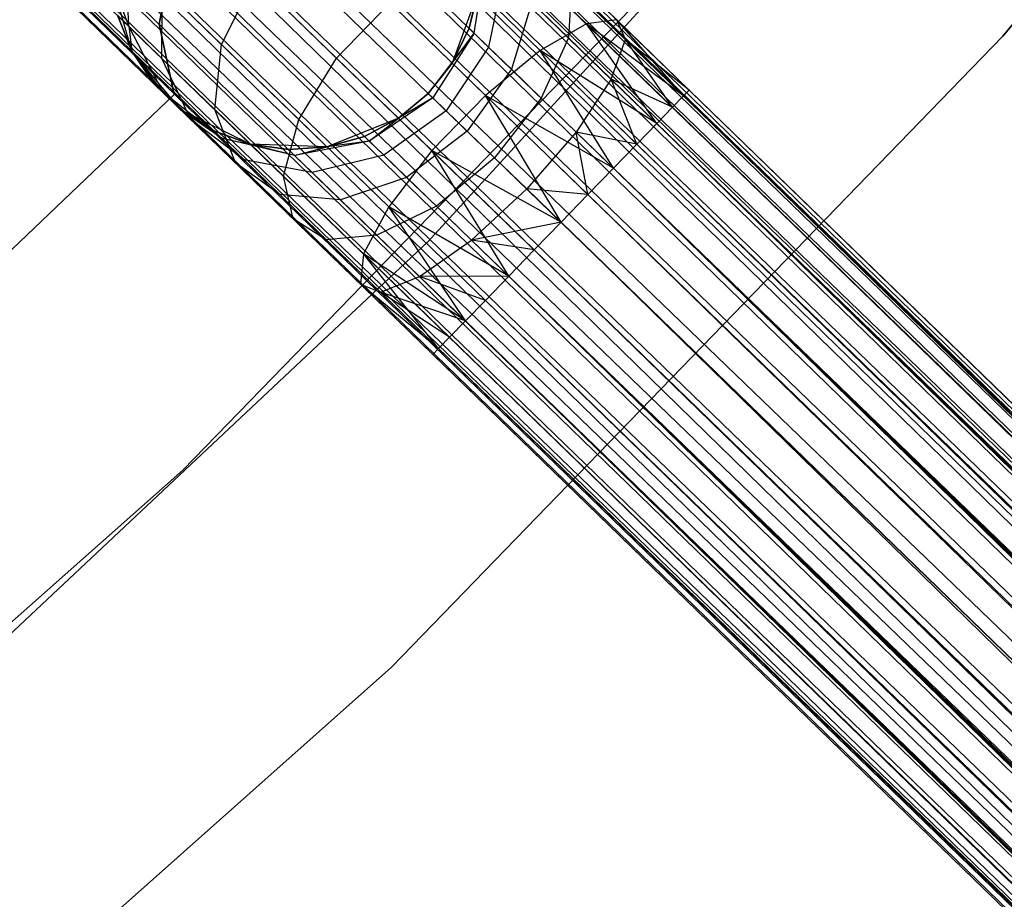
# Model space of a CAD drawing. Extents: x -189 to 189, y -189 to 189.
# Tile 402 of 591: x 41.93 to 47.25, y -47.12 to -42.37. Entities that reach past the tile are written whole.
import ezdxf

# ---------------------------------------------------------------- set-up
doc = ezdxf.new("R2010")
doc.units = 0
doc.header["$LTSCALE"] = 25.4
doc.layers.get('0').update_dxf_attribs({"linetype": 'CONTINUOUS'})

# ---------------------------------------------------------------- blocks, each defined once
blk = doc.blocks.new('CAMELEON-KENAI-C-12244_STL')
at = {"color": 0}
for p, q in [((121.5846, -116.6596, -9), (31.7313, -29.4136, -9.191)), ((121.5846, -116.6596, -9), (31.7313, -29.4136, -9.191)), ((121.6741, -116.5674, -9.3955), (31.7313, -29.4136, -9.809)), ((121.6741, -116.5674, -9.3955), (31.7313, -29.4136, -9.809)), ((121.6438, -116.5986, -9.809), (31.7313, -29.4136, -9.809)), ((121.6438, -116.5986, -9.809), (31.7313, -29.4136, -9.809)), ((121.6741, -116.5674, -9.3955), (31.7616, -29.3824, -9.3955)), ((121.6741, -116.5674, -9.3955), (31.7616, -29.3824, -9.6045)), ((121.5846, -116.6596, -9), (31.7616, -29.3824, -9.3955)), ((121.5846, -116.6596, -9), (31.7616, -29.3824, -9.3955)), ((121.6741, -116.5674, -9.3955), (31.7616, -29.3824, -9.3955)), ((121.6741, -116.5674, -9.3955), (31.7616, -29.3824, -9.6045)), ((31.6721, -29.4747, -9), (121.5846, -116.6596, -9)), ((31.6721, -29.4747, -9), (121.5846, -116.6596, -9)), ((121.6438, -116.5986, -9.809), (31.6721, -29.4747, -10)), ((121.6438, -116.5986, -9.809), (31.6721, -29.4747, -10)), ((31.5866, -29.5629, -8.8309), (121.5846, -116.6596, -9)), ((31.5866, -29.5629, -8.8309), (121.5846, -116.6596, -9)), ((31.5866, -29.5629, -8.8309), (121.3909, -116.8594, -8.691)), ((31.5866, -29.5629, -8.8309), (121.3909, -116.8594, -8.691)), ((121.6438, -116.5986, -9.809), (31.5866, -29.5629, -10.1691)), ((121.6438, -116.5986, -9.809), (31.5866, -29.5629, -10.1691)), ((121.4991, -116.7479, -10.1691), (31.5866, -29.5629, -10.1691)), ((121.4991, -116.7479, -10.1691), (31.5866, -29.5629, -10.1691)), ((31.4784, -29.6744, -8.691), (121.3909, -116.8594, -8.691)), ((31.4784, -29.6744, -8.691), (121.3909, -116.8594, -8.691)), ((31.4784, -29.6744, -8.691), (121.1265, -117.1321, -8.5219)), ((31.4784, -29.6744, -8.691), (121.1265, -117.1321, -8.5219)), ((121.4991, -116.7479, -10.1691), (31.4784, -29.6744, -10.309)), ((121.4991, -116.7479, -10.1691), (31.4784, -29.6744, -10.309)), ((121.2649, -116.9894, -10.4135), (31.4784, -29.6744, -10.309)), ((121.2649, -116.9894, -10.4135), (31.4784, -29.6744, -10.309)), ((31.3524, -29.8044, -8.5864), (121.1265, -117.1321, -8.5219)), ((31.3524, -29.8044, -8.5864), (121.1265, -117.1321, -8.5219)), ((121.2649, -116.9894, -10.4135), (31.3524, -29.8044, -10.4135)), ((121.2649, -116.9894, -10.4135), (31.3524, -29.8044, -10.4135)), ((121.1265, -117.1321, -8.5219), (31.214, -29.9471, -8.5219)), ((121.1265, -117.1321, -8.5219), (31.214, -29.9471, -8.5219)), ((31.214, -29.9471, -10.4781), (121.2649, -116.9894, -10.4135)), ((31.214, -29.9471, -10.4781), (121.2649, -116.9894, -10.4135)), ((31.0693, -30.0964, -8.5), (120.9817, -117.2814, -8.5)), ((31.0693, -30.0964, -8.5), (120.9817, -117.2814, -8.5)), ((31.0693, -30.0964, -10.5), (120.9817, -117.2814, -10.5)), ((31.0693, -30.0964, -10.5), (120.9817, -117.2814, -10.5)), ((31.0693, -30.0964, -10.5), (121.2649, -116.9894, -10.4135)), ((31.0693, -30.0964, -10.5), (121.2649, -116.9894, -10.4135)), ((30.9245, -30.2457, -8.5219), (120.837, -117.4306, -8.5219)), ((30.9245, -30.2457, -8.5219), (120.837, -117.4306, -8.5219)), ((30.9245, -30.2457, -8.5219), (120.5726, -117.7033, -8.691)), ((30.9245, -30.2457, -8.5219), (120.5726, -117.7033, -8.691)), ((30.9245, -30.2457, -10.4781), (120.9817, -117.2814, -10.5)), ((30.9245, -30.2457, -10.4781), (120.9817, -117.2814, -10.5)), ((120.6986, -117.5734, -10.4135), (30.7861, -30.3884, -10.4135)), ((30.7861, -30.3884, -10.4135), (120.9817, -117.2814, -10.5)), ((120.6986, -117.5734, -10.4135), (30.7861, -30.3884, -10.4135)), ((30.7861, -30.3884, -8.5864), (120.5726, -117.7033, -8.691)), ((30.7861, -30.3884, -8.5864), (120.5726, -117.7033, -8.691)), ((30.7861, -30.3884, -10.4135), (120.9817, -117.2814, -10.5)), ((120.6986, -117.5734, -10.4135), (30.6601, -30.5184, -10.309)), ((120.6986, -117.5734, -10.4135), (30.6601, -30.5184, -10.309)), ((120.5726, -117.7033, -8.691), (30.6601, -30.5184, -8.691)), ((30.6601, -30.5184, -8.691), (120.3789, -117.9031, -9)), ((30.6601, -30.5184, -8.691), (120.3789, -117.9031, -9)), ((120.5726, -117.7033, -8.691), (30.6601, -30.5184, -8.691)), ((120.6986, -117.5734, -10.4135), (30.5519, -30.6299, -10.1691)), ((120.6986, -117.5734, -10.4135), (30.5519, -30.6299, -10.1691)), ((120.4644, -117.8149, -10.1691), (30.5519, -30.6299, -10.1691)), ((120.4644, -117.8149, -10.1691), (30.5519, -30.6299, -10.1691)), ((30.5519, -30.6299, -8.8309), (120.3789, -117.9031, -9)), ((30.5519, -30.6299, -8.8309), (120.3789, -117.9031, -9)), ((120.4644, -117.8149, -10.1691), (30.4664, -30.7181, -10)), ((120.4644, -117.8149, -10.1691), (30.4664, -30.7181, -10)), ((120.3789, -117.9031, -9), (30.4664, -30.7181, -9)), ((120.3789, -117.9031, -9), (30.4664, -30.7181, -9)), ((120.3197, -117.9641, -9.809), (30.3769, -30.8104, -9.6045)), ((120.3197, -117.9641, -9.809), (30.3769, -30.8104, -9.3955)), ((120.3197, -117.9641, -9.809), (30.3769, -30.8104, -9.6045)), ((120.3197, -117.9641, -9.809), (30.3769, -30.8104, -9.3955)), ((120.2894, -117.9953, -9.3955), (30.3769, -30.8104, -9.3955)), ((120.2894, -117.9953, -9.3955), (30.3769, -30.8104, -9.3955)), ((120.4644, -117.8149, -10.1691), (30.4072, -30.7792, -9.809)), ((120.4644, -117.8149, -10.1691), (30.4072, -30.7792, -9.809)), ((120.3197, -117.9641, -9.809), (30.4072, -30.7792, -9.809)), ((120.3197, -117.9641, -9.809), (30.4072, -30.7792, -9.809)), ((120.2894, -117.9953, -9.3955), (30.4072, -30.7792, -9.191)), ((120.2894, -117.9953, -9.3955), (30.4072, -30.7792, -9.191)), ((120.3789, -117.9031, -9), (30.4072, -30.7792, -9.191)), ((120.3789, -117.9031, -9), (30.4072, -30.7792, -9.191)), ((47.2403, -42.4568, -160.5), (50.2806, -38.809, -160.5)), ((50.2806, -38.809, -170), (47.2403, -42.4568, -170)), ((47.2403, -42.4568, -160.5), (50.2806, -38.809, -160.5)), ((50.2806, -38.809, -170), (47.2403, -42.4568, -170)), ((47.3007, -40.1073, -160.5), (44.1325, -43.5686, -160.5)), ((44.1325, -43.5686, -170), (47.3007, -40.1073, -170)), ((44.1325, -43.5686, -170), (47.3007, -40.1073, -170)), ((47.3007, -40.1073, -160.5), (44.1325, -43.5686, -160.5)), ((46.0357, -41.4782, -167), (42.8078, -44.8014, -167)), ((42.8078, -44.8014, -168), (46.0357, -41.4782, -168)), ((46.0357, -41.4782, -167), (42.8078, -44.8014, -167)), ((42.8078, -44.8014, -168), (46.0357, -41.4782, -168)), ((44.9915, -42.39, -159.0852), (44.5587, -41.9703, -159.3349)), ((44.9915, -42.39, -159.0852), (44.5587, -41.9703, -159.3349)), ((42.5167, -42.4029, -160.853), (42.4961, -41.9953, -160.773)), ((42.5167, -42.4029, -160.853), (42.4961, -41.9953, -160.773)), ((42.7523, -42.0082, -165), (42.6816, -42.3909, -165)), ((42.6816, -42.3909, -167), (42.7523, -42.0082, -167)), ((42.6816, -42.3909, -167), (42.7523, -42.0082, -167)), ((42.7523, -42.0082, -165), (42.6816, -42.3909, -165)), ((44.3563, -42.4139, -161.5), (44.4476, -42.0338, -161.1555)), ((44.3563, -42.4139, -161.5), (44.4476, -42.0338, -161.1555)), ((44.3829, -42.4396, -161.2188), (44.4476, -42.0338, -161.1555)), ((44.3829, -42.4396, -161.2188), (44.4476, -42.0338, -161.1555)), ((45.1545, -42.369, -159.4672), (44.7901, -42.0157, -159.6774)), ((45.1545, -42.369, -159.4672), (44.7901, -42.0157, -159.6774)), ((44.7404, -42.5341, -158.7867), (44.254, -42.0625, -159.0673)), ((44.7404, -42.5341, -158.7867), (44.254, -42.0625, -159.0673)), ((42.5334, -42.5376, -167), (42.4197, -42.1376, -167)), ((42.5167, -42.4029, -160.853), (42.4197, -42.1376, -161.5)), ((42.5167, -42.4029, -160.853), (42.4197, -42.1376, -161.5)), ((42.5334, -42.5376, -167), (42.4197, -42.1376, -167)), ((43.018, -42.5014, -159.5137), (43.1966, -42.1455, -159.3941)), ((43.018, -42.5014, -159.5137), (43.1966, -42.1455, -159.3941)), ((43.6394, -42.5748, -158.9209), (43.1966, -42.1455, -159.3941)), ((43.6394, -42.5748, -158.9209), (43.1966, -42.1455, -159.3941)), ((44.5431, -42.1263, -160.8346), (44.4608, -42.5152, -160.9568)), ((44.5431, -42.1263, -160.8346), (44.4608, -42.5152, -160.9568)), ((42.696, -42.5767, -160.25), (42.6976, -42.1907, -160.0955)), ((42.696, -42.5767, -160.25), (42.6976, -42.1907, -160.0955)), ((43.018, -42.5014, -159.5137), (42.6976, -42.1907, -160.0955)), ((43.018, -42.5014, -159.5137), (42.6976, -42.1907, -160.0955)), ((44.9083, -42.1908, -160.0356), (44.8928, -42.4654, -160.3474)), ((44.9083, -42.1908, -160.0356), (44.8928, -42.4654, -160.3474)), ((45.201, -42.4747, -159.8666), (44.9083, -42.1908, -160.0356)), ((45.201, -42.4747, -159.8666), (44.9083, -42.1908, -160.0356)), ((44.4073, -42.2111, -167), (44.2643, -42.6016, -167)), ((44.4073, -42.2111, -167), (44.2643, -42.6016, -167)), ((44.3563, -42.4139, -161.5), (44.4073, -42.2111, -161.5)), ((44.4073, -42.2111, -167), (44.3563, -42.4139, -161.5)), ((44.3563, -42.4139, -161.5), (44.4073, -42.2111, -161.5)), ((44.4073, -42.2111, -167), (44.3563, -42.4139, -161.5)), ((43.6394, -42.5748, -158.9209), (43.9289, -42.2763, -158.9209)), ((43.6394, -42.5748, -158.9209), (43.9289, -42.2763, -158.9209)), ((44.4445, -42.7763, -158.6233), (43.9289, -42.2763, -158.9209)), ((44.4445, -42.7763, -158.6233), (43.9289, -42.2763, -158.9209)), ((44.6949, -42.2736, -160.5589), (44.5848, -42.6354, -160.7318)), ((44.6949, -42.2736, -160.5589), (44.5848, -42.6354, -160.7318)), ((44.8928, -42.4654, -160.3474), (44.6949, -42.2736, -160.5589)), ((44.8928, -42.4654, -160.3474), (44.6949, -42.2736, -160.5589)), ((42.5167, -42.4029, -160.853), (42.4555, -42.3436, -161.5)), ((42.4555, -42.3436, -161.5), (42.5334, -42.5376, -161.5)), ((42.5167, -42.4029, -160.853), (42.4555, -42.3436, -161.5)), ((42.5334, -42.5376, -167), (42.4555, -42.3436, -161.5)), ((42.4555, -42.3436, -161.5), (42.5334, -42.5376, -161.5)), ((42.5334, -42.5376, -167), (42.4555, -42.3436, -161.5)), ((42.7015, -42.761, -160.9553), (42.5167, -42.4029, -160.853)), ((42.5167, -42.4029, -160.853), (42.5334, -42.5376, -161.5)), ((42.5167, -42.4029, -160.853), (42.5334, -42.5376, -161.5)), ((42.696, -42.5767, -160.25), (42.5167, -42.4029, -160.853)), ((42.7015, -42.761, -160.9553), (42.5167, -42.4029, -160.853)), ((42.696, -42.5767, -160.25), (42.5167, -42.4029, -160.853)), ((42.6816, -42.3909, -165), (42.6816, -42.3909, -167)), ((42.6816, -42.3909, -165), (42.6816, -42.3909, -167)), ((42.6816, -42.3909, -165), (42.7622, -42.7716, -165)), ((42.7622, -42.7716, -167), (42.6816, -42.3909, -167)), ((42.7622, -42.7716, -167), (42.6816, -42.3909, -167)), ((42.6816, -42.3909, -165), (42.7622, -42.7716, -165)), ((44.2643, -42.6016, -161.5), (44.3563, -42.4139, -161.5)), ((44.3563, -42.4139, -161.5), (44.2643, -42.6016, -167)), ((44.3563, -42.4139, -161.5), (44.2643, -42.6016, -167)), ((44.2643, -42.6016, -161.5), (44.3563, -42.4139, -161.5)), ((44.3563, -42.4139, -161.5), (44.3829, -42.4396, -161.2188)), ((44.3563, -42.4139, -161.5), (44.3829, -42.4396, -161.2188)), ((44.9915, -42.39, -159.0852), (44.7404, -42.5341, -158.7867)), ((44.9915, -42.39, -159.0852), (44.7404, -42.5341, -158.7867)), ((45.1545, -42.369, -159.4672), (44.9915, -42.39, -159.0852)), ((45.1545, -42.369, -159.4672), (44.9915, -42.39, -159.0852)), ((45.3705, -42.9287, -158.8309), (44.9915, -42.39, -159.0852)), ((45.456, -42.8405, -159), (44.9915, -42.39, -159.0852)), ((45.3705, -42.9287, -158.8309), (44.9915, -42.39, -159.0852)), ((45.456, -42.8405, -159), (44.9915, -42.39, -159.0852)), ((45.5152, -42.7794, -159.191), (44.9915, -42.39, -159.0852)), ((45.5152, -42.7794, -159.191), (44.9915, -42.39, -159.0852)), ((45.5455, -42.7482, -159.6045), (45.1545, -42.369, -159.4672)), ((45.5455, -42.7482, -159.3955), (45.1545, -42.369, -159.4672)), ((45.5152, -42.7794, -159.191), (45.1545, -42.369, -159.4672)), ((45.5455, -42.7482, -159.3955), (45.1545, -42.369, -159.4672)), ((45.5152, -42.7794, -159.191), (45.1545, -42.369, -159.4672)), ((45.5455, -42.7482, -159.6045), (45.1545, -42.369, -159.4672)), ((45.201, -42.4747, -159.8666), (45.1545, -42.369, -159.4672)), ((45.201, -42.4747, -159.8666), (45.1545, -42.369, -159.4672)), ((43.9359, -45.8672, -160.5), (47.2403, -42.4568, -160.5)), ((47.2403, -42.4568, -170), (43.9359, -45.8672, -170)), ((43.9359, -45.8672, -160.5), (47.2403, -42.4568, -160.5)), ((47.2403, -42.4568, -170), (43.9359, -45.8672, -170)), ((44.3829, -42.4396, -161.2188), (44.1353, -42.766, -161.5)), ((44.3829, -42.4396, -161.2188), (44.1353, -42.766, -161.5)), ((44.3829, -42.4396, -161.2188), (44.1597, -42.7898, -161.2412)), ((44.3829, -42.4396, -161.2188), (44.1597, -42.7898, -161.2412)), ((44.2643, -42.6016, -161.5), (44.3829, -42.4396, -161.2188)), ((44.2643, -42.6016, -161.5), (44.3829, -42.4396, -161.2188)), ((44.4608, -42.5152, -160.9568), (44.3829, -42.4396, -161.2188)), ((44.4608, -42.5152, -160.9568), (44.3829, -42.4396, -161.2188)), ((44.8928, -42.4654, -160.3474), (44.7463, -42.792, -160.5591)), ((44.8928, -42.4654, -160.3474), (44.7463, -42.792, -160.5591)), ((45.1232, -42.6889, -160.2145), (44.8928, -42.4654, -160.3474)), ((45.1232, -42.6889, -160.2145), (44.8928, -42.4654, -160.3474)), ((47.2403, -42.4568, -160.5), (47.2403, -42.4568, -170)), ((47.2403, -42.4568, -160.5), (47.2403, -42.4568, -170)), ((42.9812, -42.8533, -159.7322), (43.018, -42.5014, -159.5137)), ((42.9812, -42.8533, -159.7322), (43.018, -42.5014, -159.5137)), ((43.4357, -42.9064, -159.0673), (43.018, -42.5014, -159.5137)), ((43.4357, -42.9064, -159.0673), (43.018, -42.5014, -159.5137)), ((44.4608, -42.5152, -160.9568), (44.2314, -42.8593, -161)), ((44.4608, -42.5152, -160.9568), (44.2314, -42.8593, -161)), ((44.5848, -42.6354, -160.7318), (44.4608, -42.5152, -160.9568)), ((44.5848, -42.6354, -160.7318), (44.4608, -42.5152, -160.9568)), ((45.1232, -42.6889, -160.2145), (45.201, -42.4747, -159.8666)), ((45.1232, -42.6889, -160.2145), (45.201, -42.4747, -159.8666)), ((45.5455, -42.7482, -159.6045), (45.201, -42.4747, -159.8666)), ((45.5152, -42.7794, -159.809), (45.201, -42.4747, -159.8666)), ((45.5455, -42.7482, -159.6045), (45.201, -42.4747, -159.8666)), ((45.5152, -42.7794, -159.809), (45.201, -42.4747, -159.8666)), ((45.456, -42.8405, -160), (45.201, -42.4747, -159.8666)), ((45.456, -42.8405, -160), (45.201, -42.4747, -159.8666)), ((42.8001, -42.8567, -167), (42.5334, -42.5376, -167)), ((42.7015, -42.761, -160.9553), (42.5334, -42.5376, -161.5)), ((42.5334, -42.5376, -161.5), (42.65, -42.7111, -161.5)), ((42.7015, -42.761, -160.9553), (42.5334, -42.5376, -161.5)), ((42.65, -42.7111, -161.5), (42.5334, -42.5376, -167)), ((42.8001, -42.8567, -167), (42.5334, -42.5376, -167)), ((42.65, -42.7111, -161.5), (42.5334, -42.5376, -167)), ((42.5334, -42.5376, -161.5), (42.65, -42.7111, -161.5)), ((42.5334, -42.5376, -161.5), (42.5334, -42.5376, -167)), ((42.5334, -42.5376, -161.5), (42.5334, -42.5376, -167)), ((42.8524, -42.9074, -160.4477), (42.696, -42.5767, -160.25)), ((42.9812, -42.8533, -159.7322), (42.696, -42.5767, -160.25)), ((42.8524, -42.9074, -160.4477), (42.696, -42.5767, -160.25)), ((42.9812, -42.8533, -159.7322), (42.696, -42.5767, -160.25)), ((43.4357, -42.9064, -159.0673), (43.6394, -42.5748, -158.9209)), ((43.4357, -42.9064, -159.0673), (43.6394, -42.5748, -158.9209)), ((44.1551, -43.0749, -158.6233), (43.6394, -42.5748, -158.9209)), ((44.1551, -43.0749, -158.6233), (43.6394, -42.5748, -158.9209)), ((44.7404, -42.5341, -158.7867), (44.4445, -42.7763, -158.6233)), ((44.7404, -42.5341, -158.7867), (44.4445, -42.7763, -158.6233)), ((45.1363, -43.1702, -158.5865), (44.7404, -42.5341, -158.7867)), ((45.2624, -43.0402, -158.691), (44.7404, -42.5341, -158.7867)), ((45.1363, -43.1702, -158.5865), (44.7404, -42.5341, -158.7867)), ((45.2624, -43.0402, -158.691), (44.7404, -42.5341, -158.7867)), ((45.3705, -42.9287, -158.8309), (44.7404, -42.5341, -158.7867)), ((45.3705, -42.9287, -158.8309), (44.7404, -42.5341, -158.7867)), ((44.2643, -42.6016, -167), (44.1353, -42.766, -167)), ((44.1353, -42.766, -161.5), (44.2643, -42.6016, -161.5)), ((44.1353, -42.766, -161.5), (44.2643, -42.6016, -161.5)), ((44.2643, -42.6016, -167), (44.1353, -42.766, -167)), ((44.2643, -42.6016, -161.5), (44.2643, -42.6016, -167)), ((44.2643, -42.6016, -161.5), (44.2643, -42.6016, -167)), ((44.5848, -42.6354, -160.7318), (44.3455, -42.9699, -160.7929)), ((44.5848, -42.6354, -160.7318), (44.3455, -42.9699, -160.7929)), ((44.7463, -42.792, -160.5591), (44.5848, -42.6354, -160.7318)), ((44.7463, -42.792, -160.5591), (44.5848, -42.6354, -160.7318)), ((42.7015, -42.761, -160.9553), (42.65, -42.7111, -161.5)), ((42.8001, -42.8567, -167), (42.65, -42.7111, -161.5)), ((42.7015, -42.761, -160.9553), (42.65, -42.7111, -161.5)), ((42.8001, -42.8567, -167), (42.65, -42.7111, -161.5)), ((45.1232, -42.6889, -160.2145), (44.9344, -42.9744, -160.4506)), ((45.1232, -42.6889, -160.2145), (44.9344, -42.9744, -160.4506)), ((45.456, -42.8405, -160), (45.1232, -42.6889, -160.2145)), ((45.3705, -42.9287, -160.1691), (45.1232, -42.6889, -160.2145)), ((45.456, -42.8405, -160), (45.1232, -42.6889, -160.2145)), ((45.3705, -42.9287, -160.1691), (45.1232, -42.6889, -160.2145)), ((45.2624, -43.0402, -160.309), (45.1232, -42.6889, -160.2145)), ((45.2624, -43.0402, -160.309), (45.1232, -42.6889, -160.2145)), ((42.7622, -42.7716, -165), (40.7345, -44.7066, -165)), ((40.7345, -44.7066, -167), (42.7622, -42.7716, -167)), ((40.7345, -44.7066, -167), (42.7622, -42.7716, -167)), ((42.7622, -42.7716, -165), (40.7345, -44.7066, -165)), ((43.0185, -43.0079, -161.0623), (42.7015, -42.761, -160.9553)), ((42.7015, -42.761, -160.9553), (42.8001, -42.8567, -161.5)), ((42.7015, -42.761, -160.9553), (42.8001, -42.8567, -161.5)), ((42.8524, -42.9074, -160.4477), (42.7015, -42.761, -160.9553)), ((43.0185, -43.0079, -161.0623), (42.7015, -42.761, -160.9553)), ((42.8524, -42.9074, -160.4477), (42.7015, -42.761, -160.9553)), ((42.7622, -42.7716, -165), (42.7622, -42.7716, -167)), ((42.7622, -42.7716, -165), (42.7622, -42.7716, -167)), ((44.1597, -42.7898, -161.2412), (43.8166, -43.0236, -161.2188)), ((44.1597, -42.7898, -161.2412), (43.8166, -43.0236, -161.2188)), ((44.1353, -42.766, -167), (43.9748, -42.9001, -167)), ((43.9748, -42.9001, -161.5), (44.1353, -42.766, -161.5)), ((43.9748, -42.9001, -161.5), (44.1353, -42.766, -161.5)), ((44.1353, -42.766, -167), (43.9748, -42.9001, -167)), ((44.1597, -42.7898, -161.2412), (43.9748, -42.9001, -161.5)), ((44.1597, -42.7898, -161.2412), (43.9748, -42.9001, -161.5)), ((44.1353, -42.766, -161.5), (44.1597, -42.7898, -161.2412)), ((44.1353, -42.766, -161.5), (44.1597, -42.7898, -161.2412)), ((44.1353, -42.766, -161.5), (44.1353, -42.766, -167)), ((44.1353, -42.766, -161.5), (44.1353, -42.766, -167)), ((44.4445, -42.7763, -158.6233), (44.1551, -43.0749, -158.6233)), ((44.4445, -42.7763, -158.6233), (44.1551, -43.0749, -158.6233)), ((44.1597, -42.7898, -161.2412), (44.2314, -42.8593, -161)), ((44.1597, -42.7898, -161.2412), (44.2314, -42.8593, -161)), ((44.8532, -43.4622, -158.5), (44.4445, -42.7763, -158.6233)), ((44.9979, -43.3129, -158.5219), (44.4445, -42.7763, -158.6233)), ((44.8532, -43.4622, -158.5), (44.4445, -42.7763, -158.6233)), ((44.9979, -43.3129, -158.5219), (44.4445, -42.7763, -158.6233)), ((45.1363, -43.1702, -158.5865), (44.4445, -42.7763, -158.6233)), ((45.1363, -43.1702, -158.5865), (44.4445, -42.7763, -158.6233)), ((45.456, -42.8405, -160), (45.5152, -42.7794, -159.809)), ((45.5152, -42.7794, -159.191), (45.456, -42.8405, -159)), ((45.5152, -42.7794, -159.191), (45.456, -42.8405, -159)), ((45.456, -42.8405, -160), (45.5152, -42.7794, -159.809)), ((45.5152, -42.7794, -159.809), (45.5455, -42.7482, -159.6045)), ((45.5455, -42.7482, -159.3955), (45.5152, -42.7794, -159.191)), ((45.5455, -42.7482, -159.3955), (45.5152, -42.7794, -159.191)), ((45.5152, -42.7794, -159.809), (45.5455, -42.7482, -159.6045)), ((45.5152, -42.7794, -159.809), (116.0625, -111.305, -160)), ((45.5152, -42.7794, -159.809), (116.0625, -111.305, -160)), ((45.5152, -42.7794, -159.809), (116.1519, -111.2128, -159.6045)), ((45.5152, -42.7794, -159.809), (116.1519, -111.2128, -159.6045)), ((45.5152, -42.7794, -159.191), (116.1217, -111.244, -159.191)), ((45.5152, -42.7794, -159.191), (116.1217, -111.244, -159.191)), ((45.5152, -42.7794, -159.191), (115.9769, -111.3932, -158.8309)), ((45.5152, -42.7794, -159.191), (115.9769, -111.3932, -158.8309)), ((45.5455, -42.7482, -159.6045), (116.1519, -111.2128, -159.6045)), ((45.5455, -42.7482, -159.6045), (116.1519, -111.2128, -159.6045)), ((45.5455, -42.7482, -159.6045), (116.1217, -111.244, -159.191)), ((45.5455, -42.7482, -159.6045), (116.1217, -111.244, -159.191)), ((45.5455, -42.7482, -159.3955), (116.1217, -111.244, -159.191)), ((45.5455, -42.7482, -159.3955), (116.1217, -111.244, -159.191)), ((44.7463, -42.792, -160.5591), (44.4942, -43.1141, -160.634)), ((44.7463, -42.792, -160.5591), (44.4942, -43.1141, -160.634)), ((44.9344, -42.9744, -160.4506), (44.7463, -42.792, -160.5591)), ((44.9344, -42.9744, -160.4506), (44.7463, -42.792, -160.5591)), ((45.3705, -42.9287, -160.1691), (45.456, -42.8405, -160)), ((45.456, -42.8405, -159), (45.3705, -42.9287, -158.8309)), ((45.456, -42.8405, -159), (45.3705, -42.9287, -158.8309)), ((45.3705, -42.9287, -160.1691), (45.456, -42.8405, -160)), ((45.456, -42.8405, -160), (116.0625, -111.305, -160)), ((45.456, -42.8405, -160), (116.0625, -111.305, -160)), ((45.456, -42.8405, -159), (115.9769, -111.3932, -158.8309)), ((45.456, -42.8405, -159), (115.9769, -111.3932, -158.8309)), ((43.1734, -43.0397, -167), (42.8001, -42.8567, -167)), ((43.0185, -43.0079, -161.0623), (42.8001, -42.8567, -161.5)), ((42.8001, -42.8567, -161.5), (42.9771, -42.9678, -161.5)), ((43.0185, -43.0079, -161.0623), (42.8001, -42.8567, -161.5)), ((42.8001, -42.8567, -161.5), (42.8001, -42.8567, -167)), ((42.9771, -42.9678, -161.5), (42.8001, -42.8567, -167)), ((43.1734, -43.0397, -167), (42.8001, -42.8567, -167)), ((42.9771, -42.9678, -161.5), (42.8001, -42.8567, -167)), ((42.8001, -42.8567, -161.5), (42.9771, -42.9678, -161.5)), ((42.8001, -42.8567, -161.5), (42.8001, -42.8567, -167)), ((43.0925, -43.1402, -160.0119), (42.9812, -42.8533, -159.7322)), ((43.3529, -43.2137, -159.3349), (42.9812, -42.8533, -159.7322)), ((43.0925, -43.1402, -160.0119), (42.9812, -42.8533, -159.7322)), ((43.3529, -43.2137, -159.3349), (42.9812, -42.8533, -159.7322)), ((44.2314, -42.8593, -161), (43.8946, -43.0992, -160.9568)), ((44.2314, -42.8593, -161), (43.8946, -43.0992, -160.9568)), ((44.2314, -42.8593, -161), (44.3455, -42.9699, -160.7929)), ((44.2314, -42.8593, -161), (44.3455, -42.9699, -160.7929)), ((43.1398, -43.1255, -160.6545), (42.8524, -42.9074, -160.4477)), ((43.0925, -43.1402, -160.0119), (42.8524, -42.9074, -160.4477)), ((43.1398, -43.1255, -160.6545), (42.8524, -42.9074, -160.4477)), ((43.0925, -43.1402, -160.0119), (42.8524, -42.9074, -160.4477)), ((43.3529, -43.2137, -159.3349), (43.4357, -42.9064, -159.0673)), ((43.3529, -43.2137, -159.3349), (43.4357, -42.9064, -159.0673)), ((43.9221, -43.3781, -158.7867), (43.4357, -42.9064, -159.0673)), ((43.9221, -43.3781, -158.7867), (43.4357, -42.9064, -159.0673)), ((43.9748, -42.9001, -167), (43.589, -43.0551, -167)), ((43.9748, -42.9001, -167), (43.589, -43.0551, -167)), ((43.7901, -42.9979, -161.5), (43.9748, -42.9001, -161.5)), ((43.9748, -42.9001, -167), (43.7901, -42.9979, -161.5)), ((43.7901, -42.9979, -161.5), (43.9748, -42.9001, -161.5)), ((43.9748, -42.9001, -167), (43.7901, -42.9979, -161.5)), ((43.8166, -43.0236, -161.2188), (43.9748, -42.9001, -161.5)), ((43.8166, -43.0236, -161.2188), (43.9748, -42.9001, -161.5)), ((43.9748, -42.9001, -161.5), (43.9748, -42.9001, -167)), ((43.9748, -42.9001, -161.5), (43.9748, -42.9001, -167)), ((45.2624, -43.0402, -160.309), (45.3705, -42.9287, -160.1691)), ((45.3705, -42.9287, -158.8309), (45.2624, -43.0402, -158.691)), ((45.3705, -42.9287, -158.8309), (45.2624, -43.0402, -158.691)), ((45.2624, -43.0402, -160.309), (45.3705, -42.9287, -160.1691)), ((45.3705, -42.9287, -160.1691), (115.8688, -111.5048, -160.309)), ((45.3705, -42.9287, -160.1691), (115.8688, -111.5048, -160.309)), ((45.3705, -42.9287, -160.1691), (116.0625, -111.305, -160)), ((45.3705, -42.9287, -160.1691), (116.0625, -111.305, -160)), ((45.3705, -42.9287, -158.8309), (115.9769, -111.3932, -158.8309)), ((45.3705, -42.9287, -158.8309), (115.9769, -111.3932, -158.8309)), ((45.3705, -42.9287, -158.8309), (115.7427, -111.6348, -158.5865)), ((45.3705, -42.9287, -158.8309), (115.7427, -111.6348, -158.5865)), ((43.0185, -43.0079, -161.0623), (42.9771, -42.9678, -161.5)), ((42.9771, -42.9678, -161.5), (43.1734, -43.0397, -161.5)), ((43.0185, -43.0079, -161.0623), (42.9771, -42.9678, -161.5)), ((43.1734, -43.0397, -167), (42.9771, -42.9678, -161.5)), ((42.9771, -42.9678, -161.5), (43.1734, -43.0397, -161.5)), ((43.1734, -43.0397, -167), (42.9771, -42.9678, -161.5)), ((43.589, -43.0551, -161.5), (43.7901, -42.9979, -161.5)), ((43.7901, -42.9979, -161.5), (43.589, -43.0551, -167)), ((43.7901, -42.9979, -161.5), (43.589, -43.0551, -167)), ((43.589, -43.0551, -161.5), (43.7901, -42.9979, -161.5)), ((43.8166, -43.0236, -161.2188), (43.7901, -42.9979, -161.5)), ((43.8166, -43.0236, -161.2188), (43.7901, -42.9979, -161.5)), ((44.3455, -42.9699, -160.7929), (44.0185, -43.2194, -160.7318)), ((44.3455, -42.9699, -160.7929), (44.0185, -43.2194, -160.7318)), ((44.3455, -42.9699, -160.7929), (44.4942, -43.1141, -160.634)), ((44.3455, -42.9699, -160.7929), (44.4942, -43.1141, -160.634)), ((44.9344, -42.9744, -160.4506), (44.6674, -43.282, -160.5341)), ((44.9344, -42.9744, -160.4506), (44.6674, -43.282, -160.5341)), ((45.2624, -43.0402, -160.309), (44.9344, -42.9744, -160.4506)), ((45.2624, -43.0402, -160.309), (44.9344, -42.9744, -160.4506)), ((45.1363, -43.1702, -160.4135), (44.9344, -42.9744, -160.4506)), ((45.1363, -43.1702, -160.4135), (44.9344, -42.9744, -160.4506)), ((44.9979, -43.3129, -160.4781), (44.9344, -42.9744, -160.4506)), ((44.9979, -43.3129, -160.4781), (44.9344, -42.9744, -160.4506)), ((43.413, -43.1008, -161.1555), (43.0185, -43.0079, -161.0623)), ((43.0185, -43.0079, -161.0623), (43.1734, -43.0397, -161.5)), ((43.0185, -43.0079, -161.0623), (43.1734, -43.0397, -161.5)), ((43.1398, -43.1255, -160.6545), (43.0185, -43.0079, -161.0623)), ((43.413, -43.1008, -161.1555), (43.0185, -43.0079, -161.0623)), ((43.1398, -43.1255, -160.6545), (43.0185, -43.0079, -161.0623)), ((43.589, -43.0551, -167), (43.1734, -43.0397, -167)), ((43.413, -43.1008, -161.1555), (43.1734, -43.0397, -161.5)), ((43.1734, -43.0397, -161.5), (43.3804, -43.0692, -161.5)), ((43.413, -43.1008, -161.1555), (43.1734, -43.0397, -161.5)), ((43.3804, -43.0692, -161.5), (43.1734, -43.0397, -167)), ((43.589, -43.0551, -167), (43.1734, -43.0397, -167)), ((43.3804, -43.0692, -161.5), (43.1734, -43.0397, -167)), ((43.1734, -43.0397, -161.5), (43.3804, -43.0692, -161.5)), ((43.1734, -43.0397, -161.5), (43.1734, -43.0397, -167)), ((43.1734, -43.0397, -161.5), (43.1734, -43.0397, -167)), ((43.3804, -43.0692, -161.5), (43.589, -43.0551, -161.5)), ((43.589, -43.0551, -167), (43.3804, -43.0692, -161.5)), ((43.3804, -43.0692, -161.5), (43.589, -43.0551, -161.5)), ((43.589, -43.0551, -167), (43.3804, -43.0692, -161.5)), ((43.8166, -43.0236, -161.2188), (43.413, -43.1008, -161.1555)), ((43.8166, -43.0236, -161.2188), (43.413, -43.1008, -161.1555)), ((43.413, -43.1008, -161.1555), (43.589, -43.0551, -161.5)), ((43.413, -43.1008, -161.1555), (43.589, -43.0551, -161.5)), ((43.8166, -43.0236, -161.2188), (43.589, -43.0551, -161.5)), ((43.8166, -43.0236, -161.2188), (43.589, -43.0551, -161.5)), ((43.589, -43.0551, -161.5), (43.589, -43.0551, -167)), ((43.589, -43.0551, -161.5), (43.589, -43.0551, -167)), ((43.8946, -43.0992, -160.9568), (43.8166, -43.0236, -161.2188)), ((43.8946, -43.0992, -160.9568), (43.8166, -43.0236, -161.2188)), ((45.1363, -43.1702, -160.4135), (45.2624, -43.0402, -160.309)), ((45.2624, -43.0402, -158.691), (45.1363, -43.1702, -158.5865)), ((45.2624, -43.0402, -158.691), (45.1363, -43.1702, -158.5865)), ((45.1363, -43.1702, -160.4135), (45.2624, -43.0402, -160.309)), ((45.2624, -43.0402, -160.309), (115.8688, -111.5048, -160.309)), ((45.2624, -43.0402, -160.309), (115.8688, -111.5048, -160.309)), ((45.2624, -43.0402, -158.691), (115.7427, -111.6348, -158.5865)), ((45.2624, -43.0402, -158.691), (115.7427, -111.6348, -158.5865)), ((43.413, -43.1008, -161.1555), (43.3804, -43.0692, -161.5)), ((43.413, -43.1008, -161.1555), (43.3804, -43.0692, -161.5)), ((43.5084, -43.1934, -160.8346), (43.413, -43.1008, -161.1555)), ((43.5084, -43.1934, -160.8346), (43.413, -43.1008, -161.1555)), ((43.8946, -43.0992, -160.9568), (43.5084, -43.1934, -160.8346)), ((43.8946, -43.0992, -160.9568), (43.5084, -43.1934, -160.8346)), ((44.0185, -43.2194, -160.7318), (43.8946, -43.0992, -160.9568)), ((44.0185, -43.2194, -160.7318), (43.8946, -43.0992, -160.9568)), ((44.1551, -43.0749, -158.6233), (43.9221, -43.3781, -158.7867)), ((44.1551, -43.0749, -158.6233), (43.9221, -43.3781, -158.7867)), ((44.57, -43.7542, -158.5865), (44.1551, -43.0749, -158.6233)), ((44.7084, -43.6114, -158.5219), (44.1551, -43.0749, -158.6233)), ((44.57, -43.7542, -158.5865), (44.1551, -43.0749, -158.6233)), ((44.7084, -43.6114, -158.5219), (44.1551, -43.0749, -158.6233)), ((44.8532, -43.4622, -158.5), (44.1551, -43.0749, -158.6233)), ((44.8532, -43.4622, -158.5), (44.1551, -43.0749, -158.6233)), ((43.3327, -43.3126, -160.3043), (43.0925, -43.1402, -160.0119)), ((43.4054, -43.4436, -159.6774), (43.0925, -43.1402, -160.0119)), ((43.3327, -43.3126, -160.3043), (43.0925, -43.1402, -160.0119)), ((43.4054, -43.4436, -159.6774), (43.0925, -43.1402, -160.0119)), ((43.5084, -43.1934, -160.8346), (43.1398, -43.1255, -160.6545)), ((43.3327, -43.3126, -160.3043), (43.1398, -43.1255, -160.6545)), ((43.5084, -43.1934, -160.8346), (43.1398, -43.1255, -160.6545)), ((43.3327, -43.3126, -160.3043), (43.1398, -43.1255, -160.6545)), ((44.4942, -43.1141, -160.634), (44.18, -43.376, -160.5591)), ((44.4942, -43.1141, -160.634), (44.18, -43.376, -160.5591)), ((44.4942, -43.1141, -160.634), (44.6674, -43.282, -160.5341)), ((44.4942, -43.1141, -160.634), (44.6674, -43.282, -160.5341)), ((43.4054, -43.4436, -159.6774), (43.3529, -43.2137, -159.3349)), ((43.7858, -43.6335, -159.0852), (43.3529, -43.2137, -159.3349)), ((43.4054, -43.4436, -159.6774), (43.3529, -43.2137, -159.3349)), ((43.7858, -43.6335, -159.0852), (43.3529, -43.2137, -159.3349)), ((43.6602, -43.3406, -160.5589), (43.5084, -43.1934, -160.8346)), ((43.6602, -43.3406, -160.5589), (43.5084, -43.1934, -160.8346)), ((44.9979, -43.3129, -160.4781), (45.1363, -43.1702, -160.4135)), ((45.1363, -43.1702, -158.5865), (44.9979, -43.3129, -158.5219)), ((45.1363, -43.1702, -158.5865), (44.9979, -43.3129, -158.5219)), ((44.9979, -43.3129, -160.4781), (45.1363, -43.1702, -160.4135)), ((45.1363, -43.1702, -160.4135), (115.6043, -111.7775, -160.4781)), ((45.1363, -43.1702, -160.4135), (115.6043, -111.7775, -160.4781)), ((45.1363, -43.1702, -160.4135), (115.8688, -111.5048, -160.309)), ((45.1363, -43.1702, -160.4135), (115.8688, -111.5048, -160.309)), ((45.1363, -43.1702, -158.5865), (115.7427, -111.6348, -158.5865)), ((45.1363, -43.1702, -158.5865), (115.7427, -111.6348, -158.5865)), ((45.1363, -43.1702, -158.5865), (115.4596, -111.9268, -158.5)), ((45.1363, -43.1702, -158.5865), (115.4596, -111.9268, -158.5)), ((44.0185, -43.2194, -160.7318), (43.6602, -43.3406, -160.5589)), ((44.0185, -43.2194, -160.7318), (43.6602, -43.3406, -160.5589)), ((44.18, -43.376, -160.5591), (44.0185, -43.2194, -160.7318)), ((44.18, -43.376, -160.5591), (44.0185, -43.2194, -160.7318)), ((43.6602, -43.3406, -160.5589), (43.3327, -43.3126, -160.3043)), ((43.5841, -43.5564, -160.0356), (43.3327, -43.3126, -160.3043)), ((43.6602, -43.3406, -160.5589), (43.3327, -43.3126, -160.3043)), ((43.5841, -43.5564, -160.0356), (43.3327, -43.3126, -160.3043)), ((44.3682, -43.5584, -160.4506), (44.6674, -43.282, -160.5341)), ((44.3682, -43.5584, -160.4506), (44.6674, -43.282, -160.5341)), ((44.6674, -43.282, -160.5341), (44.8532, -43.4622, -160.5)), ((44.9979, -43.3129, -160.4781), (44.6674, -43.282, -160.5341)), ((44.9979, -43.3129, -160.4781), (44.6674, -43.282, -160.5341)), ((44.6674, -43.282, -160.5341), (44.8532, -43.4622, -160.5)), ((44.8532, -43.4622, -160.5), (44.9979, -43.3129, -160.4781)), ((44.9979, -43.3129, -158.5219), (44.8532, -43.4622, -158.5)), ((44.9979, -43.3129, -158.5219), (44.8532, -43.4622, -158.5)), ((44.8532, -43.4622, -160.5), (44.9979, -43.3129, -160.4781)), ((44.9979, -43.3129, -160.4781), (115.6043, -111.7775, -160.4781)), ((44.9979, -43.3129, -160.4781), (115.6043, -111.7775, -160.4781)), ((44.9979, -43.3129, -158.5219), (115.4596, -111.9268, -158.5)), ((44.9979, -43.3129, -158.5219), (115.4596, -111.9268, -158.5)), ((43.8581, -43.5325, -160.3474), (43.6602, -43.3406, -160.5589)), ((43.8581, -43.5325, -160.3474), (43.6602, -43.3406, -160.5589)), ((43.9221, -43.3781, -158.7867), (43.7858, -43.6335, -159.0852)), ((43.9221, -43.3781, -158.7867), (43.7858, -43.6335, -159.0852)), ((44.18, -43.376, -160.5591), (43.8581, -43.5325, -160.3474)), ((44.18, -43.376, -160.5591), (43.8581, -43.5325, -160.3474)), ((44.3358, -43.9957, -158.8309), (43.9221, -43.3781, -158.7867)), ((44.444, -43.8842, -158.691), (43.9221, -43.3781, -158.7867)), ((44.3358, -43.9957, -158.8309), (43.9221, -43.3781, -158.7867)), ((44.444, -43.8842, -158.691), (43.9221, -43.3781, -158.7867)), ((44.57, -43.7542, -158.5865), (43.9221, -43.3781, -158.7867)), ((44.57, -43.7542, -158.5865), (43.9221, -43.3781, -158.7867)), ((44.3682, -43.5584, -160.4506), (44.18, -43.376, -160.5591)), ((44.3682, -43.5584, -160.4506), (44.18, -43.376, -160.5591)), ((43.5841, -43.5564, -160.0356), (43.4054, -43.4436, -159.6774)), ((43.7698, -43.797, -159.4672), (43.4054, -43.4436, -159.6774)), ((43.5841, -43.5564, -160.0356), (43.4054, -43.4436, -159.6774)), ((43.7698, -43.797, -159.4672), (43.4054, -43.4436, -159.6774)), ((44.8532, -43.4622, -160.5), (44.3682, -43.5584, -160.4506)), ((44.8532, -43.4622, -160.5), (44.3682, -43.5584, -160.4506)), ((44.8532, -43.4622, -158.5), (44.7084, -43.6114, -158.5219)), ((44.7084, -43.6114, -160.4781), (44.8532, -43.4622, -160.5)), ((44.7084, -43.6114, -160.4781), (44.8532, -43.4622, -160.5)), ((44.8532, -43.4622, -158.5), (44.7084, -43.6114, -158.5219)), ((115.4596, -111.9268, -158.5), (44.8532, -43.4622, -158.5)), ((44.8532, -43.4622, -158.5), (115.1765, -112.2188, -158.5865)), ((44.8532, -43.4622, -158.5), (115.1765, -112.2188, -158.5865)), ((44.8532, -43.4622, -160.5), (115.4596, -111.9268, -160.5)), ((44.8532, -43.4622, -160.5), (115.4596, -111.9268, -160.5)), ((115.4596, -111.9268, -158.5), (44.8532, -43.4622, -158.5)), ((43.8581, -43.5325, -160.3474), (43.5841, -43.5564, -160.0356)), ((43.8581, -43.5325, -160.3474), (43.5841, -43.5564, -160.0356)), ((44.0886, -43.7559, -160.2145), (43.8581, -43.5325, -160.3474)), ((44.0886, -43.7559, -160.2145), (43.8581, -43.5325, -160.3474)), ((44.1325, -43.5686, -160.5), (40.7116, -46.7803, -160.5)), ((40.7116, -46.7803, -170), (44.1325, -43.5686, -170)), ((40.7116, -46.7803, -170), (44.1325, -43.5686, -170)), ((44.1325, -43.5686, -160.5), (40.7116, -46.7803, -160.5)), ((43.8769, -43.8403, -159.8666), (43.5841, -43.5564, -160.0356)), ((43.8769, -43.8403, -159.8666), (43.5841, -43.5564, -160.0356)), ((44.0886, -43.7559, -160.2145), (44.3682, -43.5584, -160.4506)), ((44.0886, -43.7559, -160.2145), (44.3682, -43.5584, -160.4506)), ((44.1325, -43.5686, -170), (44.1325, -43.5686, -160.5)), ((44.1325, -43.5686, -170), (44.1325, -43.5686, -160.5)), ((44.7084, -43.6114, -160.4781), (44.3682, -43.5584, -160.4506)), ((44.7084, -43.6114, -160.4781), (44.3682, -43.5584, -160.4506)), ((44.57, -43.7542, -160.4135), (44.3682, -43.5584, -160.4506)), ((44.57, -43.7542, -160.4135), (44.3682, -43.5584, -160.4506)), ((43.7858, -43.6335, -159.0852), (43.7698, -43.797, -159.4672)), ((43.7858, -43.6335, -159.0852), (43.7698, -43.797, -159.4672)), ((44.1911, -44.145, -159.191), (43.7858, -43.6335, -159.0852)), ((44.2503, -44.0839, -159), (43.7858, -43.6335, -159.0852)), ((44.1911, -44.145, -159.191), (43.7858, -43.6335, -159.0852)), ((44.2503, -44.0839, -159), (43.7858, -43.6335, -159.0852)), ((44.3358, -43.9957, -158.8309), (43.7858, -43.6335, -159.0852)), ((44.3358, -43.9957, -158.8309), (43.7858, -43.6335, -159.0852)), ((44.7084, -43.6114, -158.5219), (44.57, -43.7542, -158.5865)), ((44.57, -43.7542, -160.4135), (44.7084, -43.6114, -160.4781)), ((44.57, -43.7542, -160.4135), (44.7084, -43.6114, -160.4781)), ((44.7084, -43.6114, -158.5219), (44.57, -43.7542, -158.5865)), ((44.7084, -43.6114, -158.5219), (115.1765, -112.2188, -158.5865)), ((44.7084, -43.6114, -158.5219), (115.1765, -112.2188, -158.5865)), ((44.7084, -43.6114, -160.4781), (115.3149, -112.076, -160.4781)), ((44.7084, -43.6114, -160.4781), (115.3149, -112.076, -160.4781)), ((44.1609, -44.1762, -159.3955), (43.7698, -43.797, -159.4672)), ((44.1609, -44.1762, -159.6045), (43.7698, -43.797, -159.4672)), ((44.1911, -44.145, -159.809), (43.7698, -43.797, -159.4672)), ((43.7698, -43.797, -159.4672), (43.8769, -43.8403, -159.8666)), ((44.1911, -44.145, -159.809), (43.7698, -43.797, -159.4672)), ((44.1609, -44.1762, -159.6045), (43.7698, -43.797, -159.4672)), ((44.1609, -44.1762, -159.3955), (43.7698, -43.797, -159.4672)), ((44.1911, -44.145, -159.191), (43.7698, -43.797, -159.4672)), ((44.1911, -44.145, -159.191), (43.7698, -43.797, -159.4672)), ((43.7698, -43.797, -159.4672), (43.8769, -43.8403, -159.8666)), ((43.8769, -43.8403, -159.8666), (44.0886, -43.7559, -160.2145)), ((43.8769, -43.8403, -159.8666), (44.0886, -43.7559, -160.2145)), ((44.57, -43.7542, -160.4135), (44.0886, -43.7559, -160.2145)), ((44.57, -43.7542, -160.4135), (44.0886, -43.7559, -160.2145)), ((44.444, -43.8842, -160.309), (44.0886, -43.7559, -160.2145)), ((44.444, -43.8842, -160.309), (44.0886, -43.7559, -160.2145)), ((44.3358, -43.9957, -160.1691), (44.0886, -43.7559, -160.2145)), ((44.3358, -43.9957, -160.1691), (44.0886, -43.7559, -160.2145)), ((44.57, -43.7542, -158.5865), (44.444, -43.8842, -158.691)), ((44.444, -43.8842, -160.309), (44.57, -43.7542, -160.4135)), ((44.444, -43.8842, -160.309), (44.57, -43.7542, -160.4135)), ((44.57, -43.7542, -158.5865), (44.444, -43.8842, -158.691)), ((44.57, -43.7542, -158.5865), (115.1765, -112.2188, -158.5865)), ((44.57, -43.7542, -158.5865), (115.1765, -112.2188, -158.5865)), ((44.57, -43.7542, -158.5865), (114.9423, -112.4603, -158.8309)), ((44.57, -43.7542, -158.5865), (114.9423, -112.4603, -158.8309)), ((44.57, -43.7542, -160.4135), (115.0504, -112.3487, -160.309)), ((44.57, -43.7542, -160.4135), (115.0504, -112.3487, -160.309)), ((44.57, -43.7542, -160.4135), (115.3149, -112.076, -160.4781)), ((44.57, -43.7542, -160.4135), (115.3149, -112.076, -160.4781)), ((44.3358, -43.9957, -160.1691), (43.8769, -43.8403, -159.8666)), ((44.2503, -44.0839, -160), (43.8769, -43.8403, -159.8666)), ((44.3358, -43.9957, -160.1691), (43.8769, -43.8403, -159.8666)), ((44.2503, -44.0839, -160), (43.8769, -43.8403, -159.8666)), ((44.1911, -44.145, -159.809), (43.8769, -43.8403, -159.8666)), ((44.1911, -44.145, -159.809), (43.8769, -43.8403, -159.8666)), ((44.444, -43.8842, -158.691), (44.3358, -43.9957, -158.8309)), ((44.3358, -43.9957, -160.1691), (44.444, -43.8842, -160.309)), ((44.3358, -43.9957, -160.1691), (44.444, -43.8842, -160.309)), ((44.444, -43.8842, -158.691), (44.3358, -43.9957, -158.8309)), ((44.444, -43.8842, -158.691), (114.9423, -112.4603, -158.8309)), ((44.444, -43.8842, -158.691), (114.9423, -112.4603, -158.8309)), ((44.444, -43.8842, -160.309), (115.0504, -112.3487, -160.309)), ((44.444, -43.8842, -160.309), (115.0504, -112.3487, -160.309)), ((44.3358, -43.9957, -158.8309), (44.2503, -44.0839, -159)), ((44.2503, -44.0839, -160), (44.3358, -43.9957, -160.1691)), ((44.2503, -44.0839, -160), (44.3358, -43.9957, -160.1691)), ((44.3358, -43.9957, -158.8309), (44.2503, -44.0839, -159)), ((44.3358, -43.9957, -158.8309), (114.9423, -112.4603, -158.8309)), ((44.3358, -43.9957, -158.8309), (114.9423, -112.4603, -158.8309)), ((44.3358, -43.9957, -158.8309), (114.7975, -112.6095, -159.191)), ((44.3358, -43.9957, -158.8309), (114.7975, -112.6095, -159.191)), ((44.3358, -43.9957, -160.1691), (114.8567, -112.5485, -160)), ((44.3358, -43.9957, -160.1691), (114.8567, -112.5485, -160)), ((44.3358, -43.9957, -160.1691), (115.0504, -112.3487, -160.309)), ((44.3358, -43.9957, -160.1691), (115.0504, -112.3487, -160.309)), ((44.2503, -44.0839, -159), (44.1911, -44.145, -159.191)), ((44.1911, -44.145, -159.809), (44.2503, -44.0839, -160)), ((44.1911, -44.145, -159.809), (44.2503, -44.0839, -160)), ((44.2503, -44.0839, -159), (44.1911, -44.145, -159.191)), ((44.2503, -44.0839, -159), (114.7975, -112.6095, -159.191)), ((44.2503, -44.0839, -159), (114.7975, -112.6095, -159.191)), ((44.2503, -44.0839, -160), (114.8567, -112.5485, -160)), ((44.2503, -44.0839, -160), (114.8567, -112.5485, -160)), ((44.1911, -44.145, -159.191), (44.1609, -44.1762, -159.3955)), ((44.1609, -44.1762, -159.6045), (44.1911, -44.145, -159.809)), ((44.1609, -44.1762, -159.6045), (44.1911, -44.145, -159.809)), ((44.1911, -44.145, -159.191), (44.1609, -44.1762, -159.3955)), ((44.1911, -44.145, -159.191), (114.7975, -112.6095, -159.191)), ((44.1911, -44.145, -159.191), (114.7975, -112.6095, -159.191)), ((44.1911, -44.145, -159.191), (114.7673, -112.6407, -159.6045)), ((44.1911, -44.145, -159.191), (114.7673, -112.6407, -159.6045)), ((44.1911, -44.145, -159.809), (114.7673, -112.6407, -159.6045)), ((44.1911, -44.145, -159.809), (114.7673, -112.6407, -159.6045)), ((44.1911, -44.145, -159.809), (114.8567, -112.5485, -160)), ((44.1911, -44.145, -159.809), (114.8567, -112.5485, -160)), ((44.1609, -44.1762, -159.3955), (114.7673, -112.6407, -159.6045)), ((44.1609, -44.1762, -159.3955), (114.7673, -112.6407, -159.6045)), ((44.1609, -44.1762, -159.6045), (114.7673, -112.6407, -159.6045)), ((44.1609, -44.1762, -159.6045), (114.7673, -112.6407, -159.6045)), ((42.8078, -44.8014, -167), (39.3406, -47.874, -167)), ((39.3406, -47.874, -168), (42.8078, -44.8014, -168)), ((42.8078, -44.8014, -167), (39.3406, -47.874, -167)), ((39.3406, -47.874, -168), (42.8078, -44.8014, -168)), ((42.8078, -44.8014, -167), (42.8078, -44.8014, -168)), ((42.8078, -44.8014, -167), (42.8078, -44.8014, -168)), ((40.3859, -49.0212, -160.5), (43.9359, -45.8672, -160.5)), ((43.9359, -45.8672, -170), (40.3859, -49.0212, -170)), ((40.3859, -49.0212, -160.5), (43.9359, -45.8672, -160.5)), ((43.9359, -45.8672, -170), (40.3859, -49.0212, -170)), ((43.9359, -45.8672, -160.5), (43.9359, -45.8672, -170)), ((43.9359, -45.8672, -160.5), (43.9359, -45.8672, -170))]:
    blk.add_line(p, q, dxfattribs=at)

msp = doc.modelspace()

# ---------------------------------------------------------------- block references
at = {"color": 0}
msp.add_blockref('CAMELEON-KENAI-C-12244_STL', (0, 0), dxfattribs=at)

doc.saveas('drawing.dxf')
